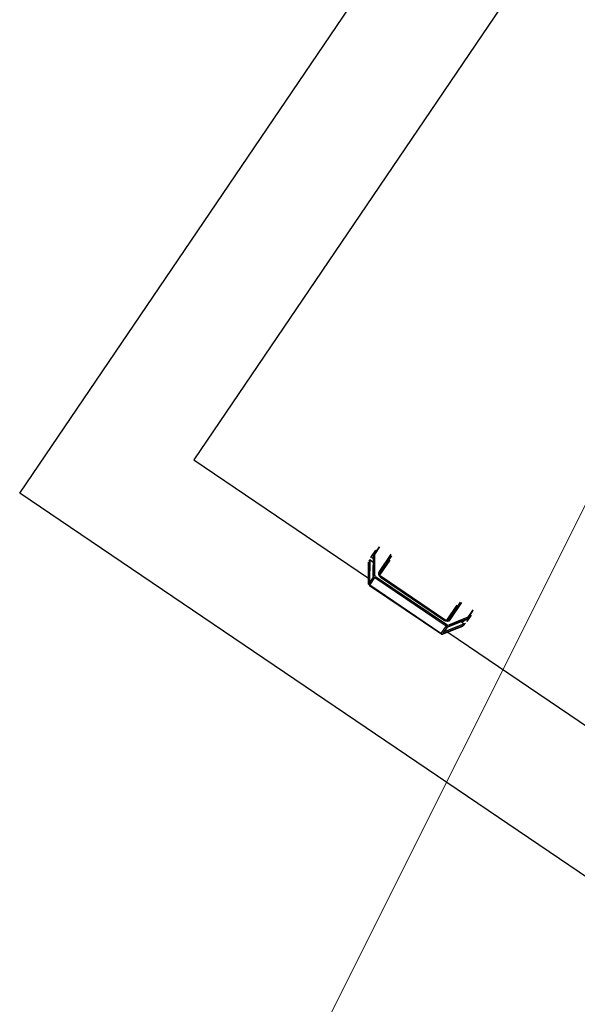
# Model space of a CAD drawing. Header units: metres. Extents: x 7482748 to 7484637, y 5684406 to 5687014.
# Tile 270 of 295: x 7484499.214 to 7484499.859, y 5686563.133 to 5686564.273. Entities that reach past the tile are written whole.
import ezdxf

# ---------------------------------------------------------------- set-up
doc = ezdxf.new("R2010")
doc.units = ezdxf.units.M
doc.header["$MEASUREMENT"] = 0
doc.layers.add('POMIAR', color=7, linetype='Continuous', lineweight=0)
doc.layers.add('projektowane obiekty', color=5, linetype='Continuous', lineweight=35)

# ---------------------------------------------------------------- blocks, each defined once
blk = doc.blocks.new('OTZZ')
at = {"color": 0}
blk.add_line((4, 0), (4.5, 1), dxfattribs=at)
blk = doc.blocks.new('zw$D414')
at = {"layer": 'projektowane obiekty', "lineweight": 30}
for p, q in [((0.8700000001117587, 0.01999998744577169), (0.8700000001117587, 3.459999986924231)), ((1.014999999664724, 3.314999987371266), (1.014999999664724, 0.1649999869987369)), ((1.248000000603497, 0.1965525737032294), (1.248000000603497, 0.1876036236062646)), ((1.249116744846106, 0.2020435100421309), (1.249116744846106, 0.191410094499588)), ((1.2501000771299, 0.1920185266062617), (1.2501000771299, 0.2024150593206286)), ((1.265222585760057, 0.2024150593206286), (1.265222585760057, 0.1782202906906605)), ((1.267169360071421, 0.1775302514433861), (1.267169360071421, 0.2017152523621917)), ((1.268500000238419, 0.1753188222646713), (1.268500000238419, 0.1965525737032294)), ((1.361499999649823, 0.1965525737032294), (1.361499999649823, 0.1753186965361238)), ((1.362830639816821, 0.2017152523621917), (1.362830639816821, 0.1775302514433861)), ((1.364777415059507, 0.1782202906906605), (1.364777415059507, 0.2024150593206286)), ((1.379899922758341, 0.2024150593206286), (1.379899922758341, 0.1920185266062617)), ((1.380883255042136, 0.191410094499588), (1.380883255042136, 0.2020435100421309)), ((1.382000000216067, 0.1876036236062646), (1.382000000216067, 0.1965525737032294)), ((1.248710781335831, 0.1909569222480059), (1.262654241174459, 0.1700415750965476)), ((1.26262734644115, 0.1701383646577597), (1.248750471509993, 0.1909538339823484)), ((1.249083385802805, 0.1913496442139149), (1.26262734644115, 0.1710335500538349)), ((1.249164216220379, 0.183575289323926), (1.253631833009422, 0.183575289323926)), ((1.263486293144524, 0.1620920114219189), (1.249164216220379, 0.183575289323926)), ((1.263486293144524, 0.1719390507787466), (1.2501000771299, 0.1920185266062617)), ((1.379899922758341, 0.1920185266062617), (1.366513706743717, 0.1719390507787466)), ((1.380835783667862, 0.183575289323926), (1.366513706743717, 0.1620920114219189)), ((1.367345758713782, 0.1700415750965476), (1.381292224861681, 0.1909614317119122)), ((1.367372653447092, 0.1710335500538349), (1.380916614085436, 0.1913496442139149)), ((1.381249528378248, 0.1909538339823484), (1.367372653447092, 0.1701383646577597)), ((1.376368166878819, 0.183575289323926), (1.380835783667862, 0.183575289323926)), ((1.248750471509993, 0.182001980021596), (1.26262734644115, 0.1611865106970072)), ((1.26262734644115, 0.1602913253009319), (1.249083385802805, 0.1806074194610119)), ((1.249131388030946, 0.1804789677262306), (1.262654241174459, 0.1601945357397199)), ((1.265204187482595, 0.1697245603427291), (1.265204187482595, 0.171066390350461)), ((1.364795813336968, 0.171066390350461), (1.265204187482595, 0.171066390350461)), ((1.359704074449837, 0.1748539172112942), (1.270295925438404, 0.1748539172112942)), ((1.270345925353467, 0.1737491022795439), (1.359654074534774, 0.1737491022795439)), ((1.364795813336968, 0.1697245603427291), (1.364795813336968, 0.171066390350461)), ((1.367345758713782, 0.1601945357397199), (1.380868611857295, 0.1804789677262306)), ((1.367372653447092, 0.1611865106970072), (1.381249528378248, 0.182001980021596)), ((1.380916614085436, 0.1806074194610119), (1.367372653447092, 0.1602913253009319)), ((1.014999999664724, 0.1649999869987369), (1.259450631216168, 0.1649999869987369)), ((1.26262734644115, 0.1710335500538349), (1.26262734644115, 0.1701383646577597)), ((1.26262734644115, 0.1611865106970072), (1.26262734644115, 0.1602913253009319)), ((1.263500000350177, 0.1603523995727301), (1.263500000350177, 0.1693042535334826)), ((1.265204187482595, 0.1697245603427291), (1.364795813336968, 0.1697245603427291)), ((1.265204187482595, 0.1589823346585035), (1.265204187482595, 0.1697245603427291)), ((1.364795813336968, 0.1697245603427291), (1.364795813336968, 0.1589823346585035)), ((1.366500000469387, 0.1693042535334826), (1.366500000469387, 0.1603523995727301)), ((1.367372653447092, 0.1701383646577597), (1.367372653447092, 0.1710335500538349)), ((1.367372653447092, 0.1602913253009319), (1.367372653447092, 0.1611865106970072)), ((1.370549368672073, 0.1649999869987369), (1.744450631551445, 0.1649999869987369)), ((1.364795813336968, 0.1589823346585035), (1.265204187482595, 0.1589823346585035)), ((1.265204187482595, 0.1589823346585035), (1.265204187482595, 0.1588765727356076)), ((1.265204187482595, 0.1588765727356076), (1.364795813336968, 0.1588765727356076)), ((1.364795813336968, 0.1589823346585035), (1.364795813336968, 0.1588765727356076)), ((2.136321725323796, 0.01999998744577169), (0.8700000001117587, 0.01999998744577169))]:
    blk.add_line(p, q, dxfattribs=at)
for points in [[(1.248680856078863, 0.1910540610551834), (1.248637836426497, 0.1914220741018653), (1.248622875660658, 0.1916832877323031)], [(1.248622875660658, 0.183523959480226), (1.248665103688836, 0.1827183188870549), (1.24869585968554, 0.1823720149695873), (1.248730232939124, 0.1821087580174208), (1.248750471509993, 0.182001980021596)], [(1.248713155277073, 0.190953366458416), (1.248680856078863, 0.1910540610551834)], [(1.248750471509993, 0.1909538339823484), (1.24871779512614, 0.1909472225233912), (1.248713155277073, 0.190953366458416)], [(1.381269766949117, 0.1909397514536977), (1.381249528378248, 0.1909538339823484)], [(1.381249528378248, 0.182001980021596), (1.381282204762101, 0.1821913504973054), (1.381319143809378, 0.1825252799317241), (1.381362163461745, 0.1831658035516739), (1.381377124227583, 0.183523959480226)], [(1.381287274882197, 0.1909540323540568), (1.381269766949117, 0.1909397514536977)], [(1.381304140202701, 0.1909937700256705), (1.381287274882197, 0.1909540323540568)], [(1.381377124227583, 0.1916832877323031), (1.381334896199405, 0.1911483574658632), (1.381304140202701, 0.1909937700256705)], [(1.267169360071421, 0.1775302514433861), (1.266910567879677, 0.1778052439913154), (1.266464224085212, 0.1780268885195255), (1.265879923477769, 0.1781705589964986), (1.265222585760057, 0.1782202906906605)], [(1.270345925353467, 0.1746423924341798), (1.269149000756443, 0.1749148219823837), (1.268118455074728, 0.1755563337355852), (1.267692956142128, 0.176022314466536), (1.267395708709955, 0.1765233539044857), (1.26722399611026, 0.1770336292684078), (1.267169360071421, 0.1775302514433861)], [(1.270345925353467, 0.1746423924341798), (1.270345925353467, 0.1748488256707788), (1.270345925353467, 0.1747515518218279), (1.270345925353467, 0.1743653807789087), (1.270345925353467, 0.1737491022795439)], [(1.362830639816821, 0.1775302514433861), (1.362776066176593, 0.177033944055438), (1.362604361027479, 0.1765235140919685), (1.362306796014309, 0.1760219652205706), (1.361880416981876, 0.1755553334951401), (1.360850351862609, 0.1749145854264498), (1.359654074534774, 0.1746423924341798)], [(1.359654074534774, 0.1746423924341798), (1.359654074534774, 0.1748488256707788), (1.359654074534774, 0.1747515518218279), (1.359654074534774, 0.1743653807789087), (1.359654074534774, 0.1737491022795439)], [(1.362830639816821, 0.1775302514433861), (1.363089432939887, 0.1778052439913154), (1.36353577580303, 0.1780268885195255), (1.364120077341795, 0.1781705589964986), (1.364777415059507, 0.1782202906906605)], [(1.262654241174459, 0.1700415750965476), (1.26338235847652, 0.169295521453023), (1.263549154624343, 0.1691853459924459)], [(1.262654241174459, 0.1601945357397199), (1.262999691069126, 0.1597723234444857)], [(1.262999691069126, 0.1597723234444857), (1.26344648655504, 0.1594042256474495), (1.26444655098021, 0.1589667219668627), (1.265204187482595, 0.1588765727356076)], [(1.364795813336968, 0.1588765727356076), (1.365899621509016, 0.1590716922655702), (1.366882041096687, 0.1596598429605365), (1.367345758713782, 0.1601945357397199)], [(1.366450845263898, 0.1691853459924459), (1.367228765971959, 0.1698791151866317), (1.367345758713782, 0.1700415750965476)]]:
    blk.add_lwpolyline(points, dxfattribs=at)
for centre, major_axis, ratio, start_param, end_param in [((1.315000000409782, 0.1876036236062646), (0.067, 0), 0.4475927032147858, 3.005129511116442, 3.141592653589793), ((1.315000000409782, 0.1876036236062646), (0.067, 0), 0.4475927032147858, 3.141592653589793, 3.278055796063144), ((1.249164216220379, 0.1831276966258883), (-0.00116421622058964, 1.425753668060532e-19), 0.3844583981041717, 4.71238898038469, 5.196003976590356), ((1.315000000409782, 0.08710286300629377), (0.06556443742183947, -0.1045219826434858), 0.1319826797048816, 3.168896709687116, 3.199159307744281), ((1.249098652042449, 0.1930494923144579), (-3.390314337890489e-05, -0.001708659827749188), 0.1043419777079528, 0.1036985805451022, 0.2877807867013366), ((1.2501000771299, 0.1915709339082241), (-0.000992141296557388, -0.0003003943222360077), 0.4165276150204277, 4.586938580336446, 5.974901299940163), ((1.25650000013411, 0.1876036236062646), (-0.006750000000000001, 8.266365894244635e-19), 0.4475927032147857, 5.910605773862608, 6.283185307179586), ((1.25650000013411, 0.1876036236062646), (-0.006750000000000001, 8.266365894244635e-19), 0.4475927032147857, 0, 0.9525428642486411), ((1.373499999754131, 0.1876036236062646), (-0.006750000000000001, 8.266365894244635e-19), 0.4475927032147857, 2.189049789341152, 3.141592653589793), ((1.373499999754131, 0.1876036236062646), (-0.006750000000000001, 8.266365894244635e-19), 0.4475927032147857, 3.141592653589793, 3.514172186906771), ((1.379899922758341, 0.1915709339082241), (-0.0009921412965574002, 0.0003003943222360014), 0.4165276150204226, 3.449882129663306, 4.83783751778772), ((1.380835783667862, 0.1831276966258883), (0.00116421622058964, 0), 0.3844583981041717, 1.087181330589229, 1.570796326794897), ((1.380901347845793, 0.1930494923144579), (3.390314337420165e-05, -0.001708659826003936), 0.1043419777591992, 5.995414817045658, 6.179497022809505), ((1.315000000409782, 0.08710286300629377), (-0.065564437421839, -0.1045219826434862), 0.131982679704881, 3.084026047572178, 3.114288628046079), ((1.315000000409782, 0.1876036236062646), (0.067, 0), 0.4475927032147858, 0, 0.1364631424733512), ((1.315000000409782, 0.1876036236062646), (0.067, 0), 0.4475927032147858, 6.146722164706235, 6.283185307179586), ((1.315000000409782, 0.08710286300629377), (0.06556443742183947, -0.1045219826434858), 0.1319826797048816, 3.498786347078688, 3.529049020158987), ((1.263486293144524, 0.171491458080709), (-0.0008320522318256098, -0.0005546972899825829), 0.3844583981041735, 4.461486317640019, 6.032286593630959), ((1.265204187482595, 0.1728548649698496), (0.002, 0), 0.8942375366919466, 3.679178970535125, 4.71238898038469), ((1.218500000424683, 0.1724015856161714), (0.05, 0), 0.4475927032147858, 0.09781256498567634, 0.231221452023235), ((1.411500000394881, 0.1724015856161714), (0.05, 0), 0.4475927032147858, 2.910371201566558, 3.0253358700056), ((1.364795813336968, 0.1728548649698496), (0.002, 0), 0.8942375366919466, 4.71238898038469, 5.745598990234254), ((1.366513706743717, 0.171491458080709), (0.0008320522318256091, -0.0005546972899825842), 0.3844583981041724, 0.2508987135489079, 1.821700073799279), ((1.380901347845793, 0.1823071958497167), (5.661239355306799e-05, 0.001844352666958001), 0.0934874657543, 3.358979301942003, 3.543061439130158), ((1.315000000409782, 0.08710286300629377), (-0.065564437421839, -0.1045219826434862), 0.131982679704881, 2.754136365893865, 2.784399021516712), ((1.265204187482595, 0.172407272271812), (-0.003000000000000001, 3.673940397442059e-19), 0.8942375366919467, 0.5375866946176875, 1.570796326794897), ((1.265204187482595, 0.1715120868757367), (0.003000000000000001, 0), 0.8942375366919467, 3.679179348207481, 4.108239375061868), ((1.263486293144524, 0.1705962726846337), (-0.0008320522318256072, -0.0005546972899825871), 0.3844583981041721, 6.032284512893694, 6.283937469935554), ((1.263486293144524, 0.1616444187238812), (0.000832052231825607, 0.0005546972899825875), 0.384458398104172, 1.319894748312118, 2.890693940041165), ((1.265204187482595, 0.1625602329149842), (-0.003000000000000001, 3.673940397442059e-19), 0.8942375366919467, 0.5375866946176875, 0.9666467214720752), ((1.265204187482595, 0.161665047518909), (0.003000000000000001, 0), 0.8942375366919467, 3.679179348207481, 4.71238898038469), ((1.263486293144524, 0.160749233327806), (0.000832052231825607, 0.0005546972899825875), 0.384458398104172, 2.890693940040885, 3.142491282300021), ((1.364795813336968, 0.172407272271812), (-0.003000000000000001, 3.673940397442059e-19), 0.8942375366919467, 1.570796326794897, 2.604005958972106), ((1.364795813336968, 0.161665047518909), (0.003000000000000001, 0), 0.8942375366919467, 4.71238898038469, 5.745598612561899), ((1.364795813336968, 0.1715120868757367), (0.003000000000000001, 0), 0.8942375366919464, 5.31653858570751, 5.745598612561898), ((1.364795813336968, 0.1625602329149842), (-0.003000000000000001, 3.673940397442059e-19), 0.8942375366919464, 2.174945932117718, 2.604005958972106), ((1.366513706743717, 0.1616444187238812), (-0.0008320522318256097, 0.0005546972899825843), 0.384458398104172, 3.39249969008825, 4.963289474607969), ((1.366513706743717, 0.160749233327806), (-0.0008320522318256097, 0.0005546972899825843), 0.384458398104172, 3.140908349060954, 3.392497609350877), ((1.366513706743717, 0.1705962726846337), (0.0008320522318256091, -0.0005546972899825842), 0.3844583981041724, 6.282758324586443, 6.534077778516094)]:
    blk.add_ellipse(centre, major_axis=major_axis, ratio=ratio, start_param=start_param, end_param=end_param, dxfattribs=at)
for points, knots in [([(1.265222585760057, 0.1782202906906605), (1.265222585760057, 0.1772112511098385), (1.26619513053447, 0.1748364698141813), (1.26884141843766, 0.1737491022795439), (1.270345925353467, 0.1737491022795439)], [0, 0, 0, 0, 3.224642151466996, 7.524165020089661, 7.524165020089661, 7.524165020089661, 7.524165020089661]), ([(1.359654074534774, 0.1737491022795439), (1.360784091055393, 0.1737491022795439), (1.362671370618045, 0.1743173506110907), (1.364066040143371, 0.1758154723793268), (1.364445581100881, 0.1766309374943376), (1.364518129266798, 0.1768228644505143)], [0, 0, 0, 0, 3.270820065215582, 5.4513667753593, 6.102791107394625, 6.102791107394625, 6.102791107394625, 6.102791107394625])]:
    blk.add_open_spline(points, degree=3, knots=knots, dxfattribs=at)
blk.add_open_spline([(1.364518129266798, 0.1768228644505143), (1.364688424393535, 0.1772733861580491), (1.364777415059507, 0.1777478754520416), (1.364777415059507, 0.1782202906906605)], degree=3, dxfattribs=at)

msp = doc.modelspace()

# ---------------------------------------------------------------- block references
at = {"linetype": 'Continuous', "rotation": 325.8417172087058}
msp.add_blockref('zw$D414', (7484498.482469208, 5686564.197069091), dxfattribs=at)
at = {"layer": 'POMIAR'}
msp.add_blockref('OTZZ', (7484495.553283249, 5686563.081462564), dxfattribs=at)

doc.saveas('drawing.dxf')
